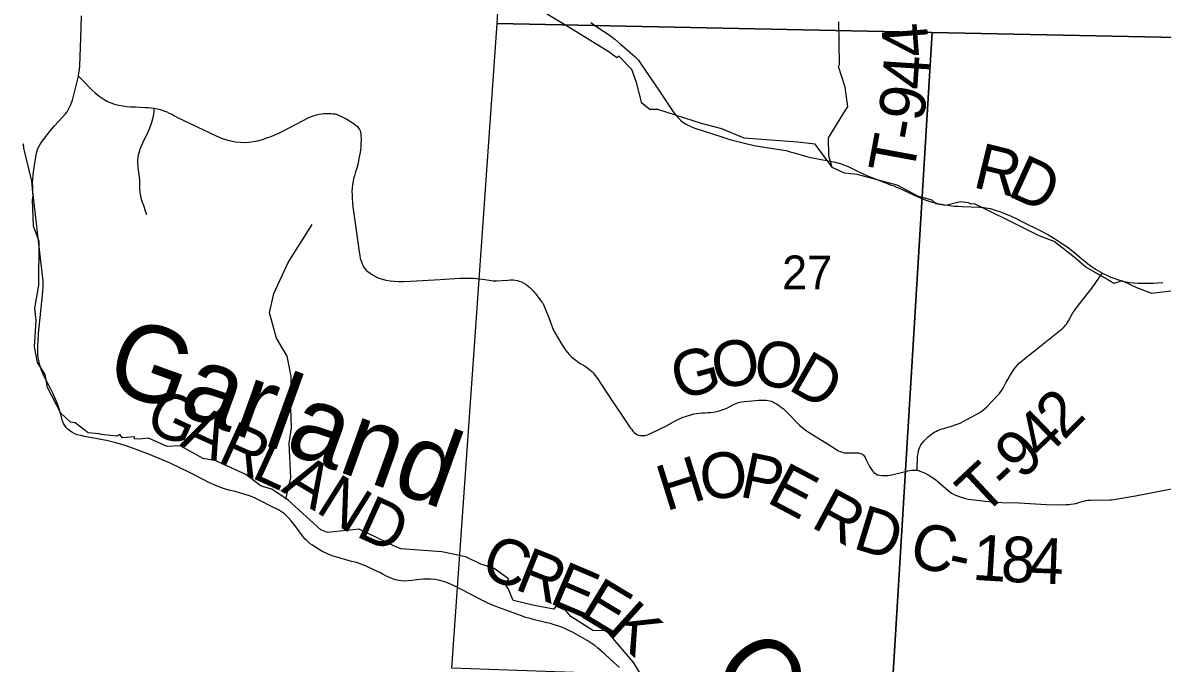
# Model space of a CAD drawing. Extents: x 396.2 to 468.4, y 232.6 to 279.1.
# Drawn here: x 415.487 to 416.904, y 266.345 to 267.141 of the extents above; entities that cross this region are included whole.
import ezdxf

# ---------------------------------------------------------------- set-up
doc = ezdxf.new("R2010")
doc.units = 0
for name, color, linetype in [('GM_X_County_Road', 7, 'Continuous'), ('GM_X_County_Road_Text', 7, 'Continuous'), ('GM_X_Minor_River', 7, 'Continuous'), ('GM_X_Minor_River_Text', 7, 'Continuous'), ('GM_X_Section', 7, 'Continuous'), ('GM_X_Section_Text', 7, 'Continuous'), ('GM_X_Township_Road', 7, 'Continuous'), ('GM_X_Township_Road_Text', 7, 'Continuous')]:
    doc.layers.add(name, color=color, linetype=linetype)

msp = doc.modelspace()

# ---------------------------------------------------------------- linework, layer by layer
at = {"layer": 'GM_X_County_Road'}
for points in [[(415.5558, 267.0746), (415.5565, 267.0786), (415.557, 267.0824), (415.5575, 267.088), (415.5587, 267.1218), (415.5597, 267.1495)], [(416.1928, 267.1414), (416.2056, 267.1328), (416.212, 267.1285), (416.2173, 267.1246), (416.2229, 267.1205), (416.2267, 267.1173), (416.2305, 267.1141), (416.235, 267.1101), (416.248, 267.0988), (416.2504, 267.0966), (416.2521, 267.0947), (416.2537, 267.0925), (416.2553, 267.0901), (416.2776, 267.0571), (416.2937, 267.0329), (416.2955, 267.0302), (416.2976, 267.0276), (416.2995, 267.0252), (416.3019, 267.0223), (416.3044, 267.0199), (416.3072, 267.0176), (416.3107, 267.0153), (416.3147, 267.0132), (416.3183, 267.0116), (416.3224, 267.01), (416.3559, 266.999), (416.3608, 266.9975), (416.3659, 266.996), (416.3892, 266.99), (416.3926, 266.9893), (416.3957, 266.9886), (416.3984, 266.9881), (416.4011, 266.9877), (416.4299, 266.9832), (416.4329, 266.9827), (416.4358, 266.9821), (416.4382, 266.9815), (416.441, 266.9807), (416.4457, 266.9793)], [(416.2287, 266.3394), (416.2167, 266.3504), (416.2102, 266.3563), (416.2071, 266.359), (416.2017, 266.3635), (416.1978, 266.3667), (416.1936, 266.3699), (416.1886, 266.3731), (416.1828, 266.3763), (416.1767, 266.3797), (416.1711, 266.3828), (416.1658, 266.3855), (416.1606, 266.3878), (416.1564, 266.3895), (416.1518, 266.3912), (416.1473, 266.3927), (416.1429, 266.394), (416.1384, 266.3951), (416.1231, 266.3986), (416.1174, 266.4002), (416.1121, 266.4018), (416.1067, 266.4037), (416.0748, 266.4154), (416.0699, 266.4174), (416.064, 266.42), (416.0576, 266.4231), (416.0331, 266.4359), (416.0248, 266.4402), (416.0185, 266.443), (416.0115, 266.4458), (416.0052, 266.4477), (415.9993, 266.4488), (415.9939, 266.4493), (415.9888, 266.4494), (415.9848, 266.4492), (415.9805, 266.4489), (415.9768, 266.4484), (415.9706, 266.4475), (415.9658, 266.4472), (415.9615, 266.447), (415.9576, 266.4472), (415.9543, 266.4476), (415.9502, 266.4485), (415.9456, 266.45), (415.9405, 266.4521), (415.9349, 266.4551), (415.9306, 266.4574), (415.9257, 266.4598), (415.9129, 266.4657), (415.9083, 266.4676), (415.9039, 266.4691), (415.8998, 266.4703), (415.8955, 266.4714), (415.8758, 266.477), (415.8724, 266.478), (415.8694, 266.4791), (415.8665, 266.4802), (415.8637, 266.4815), (415.8608, 266.4829), (415.8577, 266.4846), (415.8524, 266.4877), (415.8468, 266.4915), (415.8441, 266.4933), (415.8419, 266.4952), (415.8397, 266.4972), (415.8379, 266.4991), (415.8358, 266.5015), (415.8343, 266.5033), (415.8323, 266.5059), (415.8306, 266.5082), (415.8253, 266.5156), (415.8204, 266.522), (415.8172, 266.5254), (415.8149, 266.5278), (415.8119, 266.5304), (415.8085, 266.5329), (415.8044, 266.5354), (415.8011, 266.5373), (415.7969, 266.5394), (415.7813, 266.5471), (415.7756, 266.5499), (415.7696, 266.5523), (415.7631, 266.5545), (415.7563, 266.5566), (415.7506, 266.5581), (415.743, 266.5601), (415.7363, 266.5621), (415.7297, 266.5644), (415.7247, 266.5665), (415.721, 266.5681), (415.7173, 266.5699), (415.7125, 266.5724), (415.6949, 266.5816), (415.682, 266.5879), (415.6691, 266.5939), (415.6421, 266.605), (415.6342, 266.6082), (415.6241, 266.6119), (415.6128, 266.6157), (415.6023, 266.6187), (415.5908, 266.6215), (415.5792, 266.6238), (415.5634, 266.6266), (415.5586, 266.6277), (415.5543, 266.6289), (415.5506, 266.6304), (415.5476, 266.632), (415.545, 266.6337), (415.5425, 266.6359), (415.5405, 266.638), (415.5387, 266.6403), (415.5374, 266.6428), (415.536, 266.6463), (415.535, 266.6495), (415.5318, 266.6609), (415.5296, 266.6672), (415.5269, 266.6741), (415.524, 266.6806), (415.5211, 266.6864), (415.5179, 266.6925), (415.5148, 266.6982), (415.5123, 266.7029), (415.5099, 266.709), (415.5079, 266.7152), (415.5065, 266.721), (415.5059, 266.7245), (415.5055, 266.7287), (415.5053, 266.7324), (415.5053, 266.7364), (415.5054, 266.7404), (415.5056, 266.7452), (415.5063, 266.7547), (415.5113, 266.8024), (415.5117, 266.8074), (415.512, 266.8121), (415.512, 266.8167), (415.5118, 266.8199), (415.5115, 266.8233), (415.5065, 266.866), (415.5019, 266.9061), (415.4993, 266.931), (415.499, 266.9368), (415.4989, 266.9419), (415.4991, 266.947), (415.4994, 266.951), (415.4999, 266.9558), (415.5006, 266.9609), (415.5019, 266.9691), (415.5028, 266.9742), (415.5038, 266.9788), (415.5046, 266.9818), (415.5055, 266.9845), (415.5069, 266.9874), (415.5086, 266.9904), (415.5103, 266.9928), (415.5123, 266.9957), (415.5211, 267.0071), (415.526, 267.0127), (415.5311, 267.0183), (415.5398, 267.0278), (415.5416, 267.0301), (415.5431, 267.0327), (415.5463, 267.0393), (415.5473, 267.0417), (415.5483, 267.0449), (415.554, 267.0662), (415.5552, 267.0715), (415.5558, 267.0746)], [(415.5558, 267.0746), (415.5606, 267.07), (415.573, 267.0573), (415.5766, 267.0538), (415.5814, 267.0498), (415.5864, 267.0463), (415.5913, 267.0435), (415.5959, 267.0415), (415.6006, 267.0399), (415.606, 267.0386), (415.6115, 267.0376), (415.6158, 267.0371), (415.6205, 267.0366), (415.6267, 267.0363), (415.6392, 267.0357), (415.6414, 267.0356)], [(415.6414, 267.0356), (415.6425, 267.0355), (415.6458, 267.0352), (415.65, 267.0347), (415.6541, 267.0339), (415.6573, 267.0332), (415.6601, 267.0324), (415.6628, 267.0313), (415.6656, 267.0302), (415.6688, 267.0287), (415.6718, 267.0272), (415.6752, 267.0254), (415.6792, 267.0234), (415.7269, 267.0005), (415.7339, 266.9977), (415.7398, 266.9956), (415.7454, 266.9941), (415.7513, 266.9931), (415.7573, 266.9925), (415.7628, 266.9923), (415.7677, 266.9925), (415.7733, 266.9933), (415.7789, 266.9944), (415.7847, 266.996), (415.7902, 266.9978), (415.7953, 266.9998), (415.7999, 267.0017), (415.8049, 267.0038), (415.8116, 267.0071), (415.8424, 267.0233), (415.8456, 267.0246), (415.8489, 267.0258), (415.8519, 267.0267), (415.855, 267.0274), (415.8579, 267.0279), (415.8608, 267.0282), (415.864, 267.0283), (415.8669, 267.0283), (415.8698, 267.0282), (415.8723, 267.028), (415.8749, 267.0276), (415.8775, 267.0268), (415.8801, 267.0257), (415.8829, 267.0244), (415.8894, 267.021), (415.8954, 267.0174), (415.8973, 267.0162), (415.899, 267.015), (415.901, 267.0134), (415.9027, 267.0119), (415.9042, 267.01), (415.9053, 267.0083), (415.9061, 267.0068), (415.9066, 267.0051), (415.9069, 267.003), (415.9071, 267.0003), (415.9072, 266.9971), (415.907, 266.9898), (415.9068, 266.9865), (415.9065, 266.9832), (415.906, 266.9797), (415.9055, 266.9761), (415.9047, 266.9722), (415.904, 266.9688), (415.9031, 266.965), (415.9019, 266.9603), (415.9004, 266.9555), (415.899, 266.9509), (415.898, 266.9473), (415.8973, 266.9437), (415.8967, 266.9398), (415.8962, 266.9356), (415.896, 266.9313), (415.8961, 266.9269), (415.8963, 266.9225), (415.8966, 266.9176), (415.8972, 266.9121), (415.9012, 266.8833), (415.9049, 266.8561), (415.9056, 266.8517), (415.9063, 266.8483), (415.9072, 266.8451), (415.9083, 266.842), (415.9098, 266.839), (415.9117, 266.8361), (415.9138, 266.8335), (415.9158, 266.8316), (415.9184, 266.8296), (415.9216, 266.8275), (415.9253, 266.8254), (415.9294, 266.8237), (415.934, 266.8221), (415.9382, 266.8211), (415.9433, 266.8202), (415.9484, 266.8196), (415.9541, 266.8194), (415.9599, 266.8194), (415.9687, 266.8198), (416.0058, 266.8219), (416.0303, 266.8233), (416.0425, 266.8237), (416.0449, 266.8237), (416.0472, 266.8235), (416.0583, 266.8221), (416.0694, 266.8204), (416.0714, 266.8202), (416.0734, 266.8201), (416.0758, 266.8203), (416.0896, 266.8211), (416.0931, 266.8214), (416.0963, 266.8214), (416.0987, 266.8212), (416.1014, 266.8207), (416.104, 266.8199), (416.1069, 266.8188), (416.1098, 266.8174), (416.1127, 266.8155), (416.1152, 266.8137), (416.117, 266.812), (416.1185, 266.8106), (416.1198, 266.8093), (416.1211, 266.8078), (416.1225, 266.8061), (416.1237, 266.8048), (416.1251, 266.803), (416.1322, 266.7938), (416.1332, 266.7923), (416.1342, 266.7906), (416.1351, 266.7888), (416.136, 266.7868), (416.1411, 266.7732), (416.1449, 266.763), (416.1458, 266.7606), (416.1468, 266.7585), (416.1479, 266.7562), (416.149, 266.7543), (416.1564, 266.7418), (416.1578, 266.7396), (416.1593, 266.7373), (416.1618, 266.7337), (416.1638, 266.7311), (416.166, 266.7285), (416.1676, 266.7268), (416.1692, 266.7253), (416.1709, 266.724), (416.1725, 266.7227), (416.1743, 266.7214), (416.1765, 266.7198), (416.1799, 266.7176), (416.1838, 266.7152), (416.1876, 266.7127), (416.1912, 266.71), (416.1941, 266.7074), (416.1963, 266.7053), (416.1981, 266.7031), (416.2004, 266.7001), (416.2022, 266.6976), (416.2043, 266.6944), (416.2139, 266.6799), (416.2424, 266.6371), (416.2438, 266.6352), (416.2453, 266.6333), (416.2468, 266.6317), (416.2486, 266.6303), (416.2504, 266.6293), (416.2521, 266.6285), (416.254, 266.6279), (416.2559, 266.6277), (416.2575, 266.6277), (416.2591, 266.6278), (416.2605, 266.6281), (416.2617, 266.6283), (416.2634, 266.6288), (416.2649, 266.6293), (416.2662, 266.6298), (416.2674, 266.6303), (416.2869, 266.6401), (416.298, 266.6462), (416.3004, 266.6475), (416.3031, 266.6488), (416.3066, 266.6502), (416.3118, 266.6519), (416.3212, 266.6547), (416.3245, 266.6554), (416.3279, 266.6558), (416.3314, 266.6561), (416.3346, 266.6562), (416.3381, 266.6564), (416.342, 266.6566), (416.3456, 266.6571), (416.3491, 266.6577), (416.3525, 266.6585), (416.3565, 266.6597), (416.3599, 266.661), (416.3636, 266.6627), (416.3705, 266.6663), (416.3725, 266.6674), (416.3745, 266.6682), (416.3766, 266.6689), (416.3785, 266.6694), (416.3805, 266.6698), (416.4015, 266.6717), (416.404, 266.6719), (416.4063, 266.672), (416.4087, 266.672), (416.411, 266.6718), (416.4132, 266.6715), (416.4155, 266.6711), (416.4176, 266.6704), (416.4194, 266.6697), (416.4216, 266.6687), (416.4238, 266.6674), (416.4259, 266.6661), (416.4281, 266.6644), (416.4302, 266.6627), (416.4325, 266.6609), (416.4349, 266.6586), (416.4374, 266.6562), (416.4526, 266.6407), (416.46, 266.6346), (416.4619, 266.6333), (416.4644, 266.6317), (416.4895, 266.6164), (416.4989, 266.6102), (416.501, 266.609), (416.503, 266.6081), (416.5049, 266.6074), (416.5066, 266.6069), (416.5081, 266.6065), (416.5091, 266.6064), (416.51, 266.6063), (416.5161, 266.6064), (416.522, 266.6065), (416.524, 266.6065), (416.5257, 266.6063), (416.5273, 266.6061), (416.5289, 266.6056), (416.5301, 266.605), (416.5312, 266.6042), (416.5322, 266.6033), (416.5332, 266.6019), (416.5341, 266.6004), (416.5351, 266.5985), (416.5394, 266.5895), (416.5411, 266.5868), (416.5428, 266.5843), (416.5449, 266.5821), (416.5474, 266.5803), (416.5496, 266.5792), (416.5519, 266.5785), (416.555, 266.578), (416.5581, 266.578), (416.5624, 266.5783), (416.5672, 266.5791), (416.5828, 266.5829), (416.5872, 266.5839), (416.5913, 266.5846), (416.5941, 266.5849), (416.5964, 266.585), (416.5988, 266.5847), (416.6005, 266.5843), (416.6021, 266.5837), (416.6048, 266.5827), (416.6086, 266.5809), (416.6126, 266.5788), (416.6171, 266.5761), (416.6215, 266.573), (416.6246, 266.5706), (416.628, 266.5677), (416.6374, 266.5597), (416.6393, 266.5579), (416.6417, 266.5562), (416.6447, 266.5546), (416.6478, 266.5533), (416.6512, 266.5521), (416.6549, 266.5509), (416.6591, 266.5497), (416.6625, 266.5489), (416.6661, 266.5482), (416.6697, 266.5478), (416.6834, 266.5463), (416.6934, 266.5454), (416.6981, 266.5451), (416.704, 266.5448), (416.7252, 266.5441), (416.7595, 266.542), (416.7723, 266.5419), (416.7843, 266.542), (416.7874, 266.5422), (416.7901, 266.5424), (416.7931, 266.5428), (416.7962, 266.5435), (416.8023, 266.5453), (416.8056, 266.5463), (416.8084, 266.547), (416.8111, 266.5474), (416.8145, 266.5477), (416.8385, 266.5479), (416.8409, 266.548), (416.8433, 266.5484), (416.8703, 266.5527), (416.9173, 266.562)], [(416.4457, 266.9793), (416.4628, 266.9745), (416.466, 266.9737), (416.4687, 266.9731), (416.4969, 266.9676), (416.4993, 266.967), (416.5017, 266.9664), (416.5041, 266.9656), (416.5062, 266.9648), (416.5084, 266.964), (416.5104, 266.9632), (416.5128, 266.9622), (416.5253, 266.9563), (416.5371, 266.9507), (416.5669, 266.9393), (416.5698, 266.9381), (416.5732, 266.9367), (416.5766, 266.9353), (416.5803, 266.9336), (416.5952, 266.9268), (416.6017, 266.9238), (416.6076, 266.9215), (416.6123, 266.9198), (416.6173, 266.9181), (416.6214, 266.917), (416.6255, 266.9161), (416.6294, 266.9153), (416.6334, 266.9147), (416.6377, 266.9141), (416.6417, 266.9136), (416.6458, 266.9131), (416.6498, 266.9128), (416.6547, 266.9125), (416.6768, 266.9118), (416.6795, 266.9117), (416.6819, 266.9114), (416.6843, 266.911), (416.6897, 266.9099), (416.6959, 266.9082), (416.7024, 266.906), (416.7086, 266.9035), (416.7157, 266.9004), (416.7226, 266.8972), (416.7299, 266.8936), (416.7527, 266.8823), (416.7571, 266.88), (416.7612, 266.8777), (416.7656, 266.8753), (416.7694, 266.873), (416.7734, 266.8703), (416.7783, 266.867), (416.7853, 266.8624), (416.793, 266.8565), (416.7981, 266.8521), (416.8037, 266.8476), (416.8098, 266.8424), (416.8107, 266.8417)], [(416.8107, 266.8417), (416.8134, 266.8396), (416.8163, 266.8376), (416.8188, 266.8359), (416.8207, 266.8347), (416.8293, 266.8299), (416.8398, 266.8249), (416.8446, 266.8229), (416.849, 266.8213), (416.854, 266.8198), (416.8585, 266.8188), (416.8631, 266.818), (416.868, 266.8175), (416.8738, 266.8172), (416.8787, 266.8171), (416.8838, 266.8171), (416.8924, 266.8174), (416.8977, 266.8177), (416.9042, 266.8181)]]:
    msp.add_lwpolyline(points, dxfattribs=at)
at = {"layer": 'GM_X_Minor_River'}
for points in [[(416.4929, 266.9613), (416.4721, 266.9901), (416.4498, 266.9927), (416.3837, 266.9975), (416.3557, 267.0092), (416.3307, 267.0156), (416.2763, 267.0333), (416.2664, 267.0333), (416.2566, 267.0409), (416.2498, 267.0667), (416.2441, 267.083), (416.2278, 267.0993), (416.2255, 267.0974), (416.2191, 267.102), (416.2165, 267.1039), (416.1647, 267.1361), (416.117, 267.1645)], [(416.921, 266.808), (416.8908, 266.8045), (416.8718, 266.8113), (416.8537, 266.8203), (416.8435, 266.8169), (416.8325, 266.8237), (416.8087, 266.837), (416.7939, 266.8498), (416.769, 266.8692), (416.7504, 266.8763), (416.7115, 266.8956), (416.6703, 266.9161), (416.6654, 266.9157), (416.6627, 266.9172), (416.6521, 266.9183), (416.6344, 266.9137), (416.6219, 266.9159), (416.6173, 266.9205), (416.6003, 266.925), (416.5739, 266.939), (416.5243, 266.9522), (416.5084, 266.9541), (416.4929, 266.9612), (416.4888, 266.9757), (416.4887, 266.9981), (416.5095, 267.0323), (416.5125, 267.0365), (416.5091, 267.0608), (416.5011, 267.0867), (416.5023, 267.0893), (416.5015, 267.1422)], [(415.7832, 266.5651), (415.7641, 266.5795), (415.7266, 266.5965), (415.7111, 266.5995), (415.6824, 266.6151), (415.6661, 266.6143), (415.6431, 266.6245), (415.6317, 266.6233), (415.6257, 266.6237), (415.6257, 266.6263), (415.6106, 266.6252), (415.6075, 266.6293), (415.6034, 266.627), (415.5841, 266.6293), (415.5811, 266.63), (415.5678, 266.6311), (415.5516, 266.6436), (415.5459, 266.6444), (415.5338, 266.6558), (415.5175, 266.6877), (415.5145, 266.7036), (415.505, 266.7188), (415.5012, 266.7382), (415.5031, 266.7708), (415.5015, 266.786), (415.5064, 266.8146), (415.5071, 266.8689), (415.4999, 266.8883), (415.4988, 266.921), (415.4995, 266.9255), (415.498, 266.9441), (415.4881, 266.9852), (415.4874, 266.9905), (415.4866, 266.9874)], [(415.8138, 266.5487), (415.8199, 266.5754), (415.8178, 266.6184), (415.8207, 266.6373), (415.8199, 266.662), (415.8204, 266.7015), (415.8155, 266.7267), (415.8022, 266.7491), (415.7933, 266.7802), (415.7989, 266.8043), (415.8167, 266.8428), (415.8465, 266.8901)], [(416.2739, 266.2995), (416.2466, 266.3454), (416.2156, 266.3814), (416.213, 266.3852), (416.1956, 266.3856), (416.1683, 266.403), (416.1619, 266.4102), (416.1494, 266.4158), (416.1468, 266.412), (416.123, 266.4165), (416.0965, 266.4229), (416.0904, 266.4378), (416.0878, 266.4412), (416.0908, 266.4499), (416.0727, 266.4624), (416.059, 266.4673), (416.0564, 266.4681), (416.0375, 266.4772), (416.0076, 266.4832), (415.9566, 266.4869), (415.949, 266.4903), (415.9048, 266.5114), (415.8655, 266.5072), (415.8571, 266.5106), (415.8167, 266.5477), (415.7962, 266.561), (415.7832, 266.5651)]]:
    msp.add_lwpolyline(points, dxfattribs=at)
at = {"layer": 'GM_X_Section'}
for points in [[(416.0902, 267.3758), (416.0904, 267.3787), (417.1209, 267.3615), (417.1057, 267.1188), (416.6173, 267.1288), (416.0764, 267.1399)], [(416.6173, 267.1288), (416.5683, 266.319), (416.0202, 266.3387), (416.0764, 267.1399)], [(417.1057, 267.1188), (417.0546, 266.3038), (416.5683, 266.319), (416.6173, 267.1288)]]:
    msp.add_lwpolyline(points, close=True, dxfattribs=at)
at = {"layer": 'GM_X_Township_Road'}
for points in [[(415.6408, 266.9023), (415.639, 266.908), (415.638, 266.9111), (415.637, 266.9138), (415.6355, 266.9177), (415.6343, 266.9214), (415.6334, 266.9257), (415.6327, 266.9298), (415.6323, 266.9349), (415.6321, 266.9398), (415.6321, 266.9442), (415.6321, 266.9464), (415.6319, 266.9489), (415.6303, 266.9607), (415.6299, 266.9635), (415.6297, 266.9658), (415.6296, 266.9682), (415.6297, 266.9706), (415.6299, 266.9729), (415.6301, 266.9748), (415.6305, 266.9768), (415.6312, 266.9793), (415.6326, 266.9839), (415.6339, 266.9873), (415.6357, 266.9916), (415.6421, 267.0045), (415.6441, 267.0091), (415.646, 267.0139), (415.6472, 267.0175), (415.6481, 267.0203), (415.6488, 267.0232), (415.6493, 267.0255), (415.6496, 267.0276), (415.6498, 267.0295), (415.65, 267.0347)], [(416.5988, 266.5847), (416.599, 266.5897), (416.5993, 266.5986), (416.5994, 266.6015), (416.5996, 266.604), (416.6, 266.6064), (416.6004, 266.6086), (416.6009, 266.6106), (416.6016, 266.6125), (416.6024, 266.6142), (416.6035, 266.6161), (416.6046, 266.6178), (416.6057, 266.6193), (416.6069, 266.6207), (416.6087, 266.6226), (416.6108, 266.6247), (416.6128, 266.6265), (416.6149, 266.6284), (416.6169, 266.6298), (416.6191, 266.6314), (416.6209, 266.6323), (416.6228, 266.6334), (416.625, 266.6344), (416.6273, 266.6352), (416.6294, 266.636), (416.6319, 266.6368), (416.6346, 266.6376), (416.6417, 266.6397), (416.6475, 266.6417), (416.6521, 266.6434), (416.6567, 266.6457), (416.6652, 266.6503), (416.6728, 266.6543), (416.6767, 266.6566), (416.6796, 266.6585), (416.6822, 266.6606), (416.6856, 266.6637), (416.6993, 266.6779), (416.7011, 266.6801), (416.703, 266.6825), (416.7044, 266.6846), (416.7058, 266.6869), (416.7092, 266.6935), (416.7114, 266.6975), (416.7135, 266.7012), (416.7155, 266.7046), (416.7178, 266.708), (416.7202, 266.7114), (416.7231, 266.7149), (416.7262, 266.7181), (416.7296, 266.7212), (416.7328, 266.7237), (416.7425, 266.7313), (416.7779, 266.7596), (416.7798, 266.7612), (416.7815, 266.7629), (416.783, 266.7646), (416.7844, 266.7663), (416.7859, 266.7684), (416.7871, 266.7704), (416.7925, 266.7802), (416.7937, 266.7821), (416.7948, 266.7839), (416.7965, 266.7861), (416.8164, 266.8116), (416.8249, 266.8233), (416.8293, 266.8299)]]:
    msp.add_lwpolyline(points, dxfattribs=at)

# ---------------------------------------------------------------- texts
at = {"layer": 'GM_X_County_Road_Text'}
for s, rotation, p in [('R', 346.3358, (416.6665, 266.937)), ('D', 335.3756, (416.7091, 266.9269)), ('O', 10.6302, (416.3488, 266.6846)), ('G', 14.9251, (416.3016, 266.6719)), ('O', 348.754, (416.3923, 266.6938)), ('D', 330.2452, (416.4368, 266.6858)), ('G', 335.572, (415.6359, 266.6368)), ('A', 335.5739, (415.6814, 266.6162)), ('R', 335.5675, (415.7269, 266.5955)), ('L', 335.3596, (415.7693, 266.5762)), ('O', 5.0846, (416.3309, 266.5477)), ('P', 347.959, (416.3763, 266.5524)), ('A', 329.358, (415.8066, 266.5592)), ('H', 17.3671, (416.2864, 266.5334)), ('E', 332.2063, (416.4099, 266.5458)), ('N', 327.7907, (415.8492, 266.5339)), ('D', 335.775, (415.8992, 266.5032)), ('R', 331.6612, (416.4651, 266.5149)), ('D', 342.9484, (416.5174, 266.4881)), ('C', 344.7009, (416.5862, 266.468)), ('C', 338.2729, (416.0533, 266.4547)), ('1', 356.5063, (416.6666, 266.4486)), ('8', 356.9001, (416.702, 266.4465)), ('4', 357.717, (416.7378, 266.4446)), ('R', 338.2283, (416.0966, 266.4374)), ('E', 336.8889, (416.1397, 266.4203)), ('-', 347.826, (416.6345, 266.4548)), ('E', 328.8205, (416.1769, 266.4046)), ('K', 318.0358, (416.211, 266.3842))]:
    msp.add_text(s, height=0.0568, rotation=rotation, dxfattribs=at).set_placement(p)
at = {"layer": 'GM_X_Minor_River_Text'}
for s, height, rotation, p in [('Garland', 0.0947, 340.1334, (415.585, 266.6892)), ('Creek', 0.09469, 310.1368, (416.3385, 266.3348))]:
    msp.add_text(s, height=height, rotation=rotation, dxfattribs=at).set_placement(p)
at = {"layer": 'GM_X_Section_Text'}
msp.add_text('27', height=0.04186, rotation=0, dxfattribs=at).set_placement((416.4309, 266.8098))
at = {"layer": 'GM_X_Township_Road_Text'}
for s, rotation, p in [('4', 94.394, (416.614, 267.1004)), ('4', 86.3482, (416.6118, 267.0568)), ('9', 81.0918, (416.6058, 267.0166)), ('-', 79.8371, (416.6014, 266.9923)), ('T', 79.5276, (416.5937, 266.9501)), ('2', 45.3268, (416.7811, 266.6211)), ('4', 43.961, (416.7549, 266.5958)), ('9', 43.407, (416.729, 266.5713)), ('T', 43.0875, (416.6807, 266.5261)), ('-', 43.1508, (416.7118, 266.5552))]:
    msp.add_text(s, height=0.0568, rotation=rotation, dxfattribs=at).set_placement(p)

doc.saveas('drawing.dxf')
